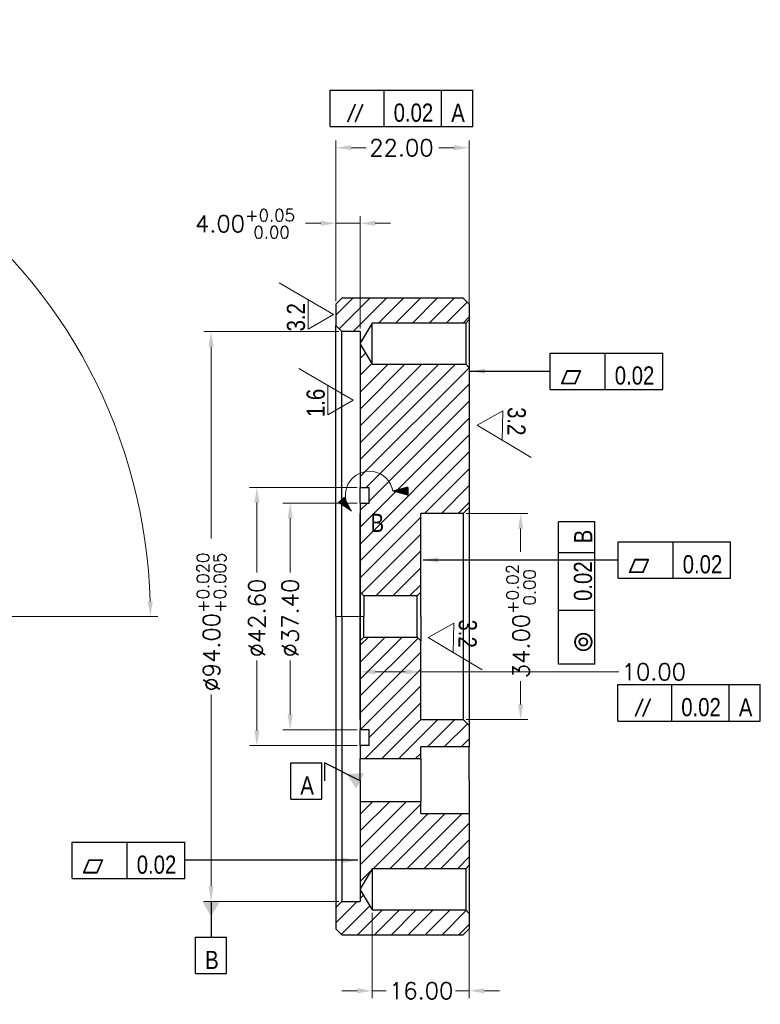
# Model space of a CAD drawing. Header units: millimetres. Extents: x 5437 to 18441, y -4466 to 3128.
# Tile 485 of 497: x 15334 to 15456, y -253 to -91. Entities that reach past the tile are written whole.
import ezdxf
from ezdxf.lldxf.tags import DXFTag

# ---------------------------------------------------------------- set-up
doc = ezdxf.new("R2010")
doc.units = ezdxf.units.MM
doc.layers.add('1', color=7, linetype='Continuous', true_color=0xffffff)
doc.styles.add('Arial', font='arial.ttf')
doc.styles.add('hershey-sans', font='simplex.shx')
doc.styles.add('NX ANSI Symbols', font='NXANSISymbols.ttf')
tags = doc.linetypes.add('DASHED', pattern=[25.72, 12.86, -12.86]).pattern_tags.tags
tags[6:7] = [DXFTag(74, 4), DXFTag(75, 0), DXFTag(340, '0'), DXFTag(46, 0.0), DXFTag(50, 0.0), DXFTag(44, 0.0), DXFTag(45, 0.0)]
tags[4:5] = [DXFTag(74, 4), DXFTag(75, 0), DXFTag(340, '0'), DXFTag(46, 0.0), DXFTag(50, 0.0), DXFTag(44, 0.0), DXFTag(45, 0.0)]
tags = doc.linetypes.add('PHANTOM', pattern=[50.5, 18, -6.5, 6.5, -6.5, 6.5, -6.5]).pattern_tags.tags
tags[14:15] = [DXFTag(74, 4), DXFTag(75, 0), DXFTag(340, '0'), DXFTag(46, 0.0), DXFTag(50, 0.0), DXFTag(44, 0.0), DXFTag(45, 0.0)]
tags[12:13] = [DXFTag(74, 4), DXFTag(75, 0), DXFTag(340, '0'), DXFTag(46, 0.0), DXFTag(50, 0.0), DXFTag(44, 0.0), DXFTag(45, 0.0)]
tags[10:11] = [DXFTag(74, 4), DXFTag(75, 0), DXFTag(340, '0'), DXFTag(46, 0.0), DXFTag(50, 0.0), DXFTag(44, 0.0), DXFTag(45, 0.0)]
tags[8:9] = [DXFTag(74, 4), DXFTag(75, 0), DXFTag(340, '0'), DXFTag(46, 0.0), DXFTag(50, 0.0), DXFTag(44, 0.0), DXFTag(45, 0.0)]
tags[6:7] = [DXFTag(74, 4), DXFTag(75, 0), DXFTag(340, '0'), DXFTag(46, 0.0), DXFTag(50, 0.0), DXFTag(44, 0.0), DXFTag(45, 0.0)]
tags[4:5] = [DXFTag(74, 4), DXFTag(75, 0), DXFTag(340, '0'), DXFTag(46, 0.0), DXFTag(50, 0.0), DXFTag(44, 0.0), DXFTag(45, 0.0)]
doc.dimstyles.get("Standard").update_dxf_attribs({"dimtxt": 0.18, "dimasz": 0.18, "dimexe": 0.18, "dimexo": 0.0625, "dimgap": 0.09, "dimtad": 0, "dimtih": 1, "dimtoh": 1, "dimdec": 4, "dimzin": 0, "dimdsep": 46, "dimtxsty": 'Standard', "dimcen": 0.09, "dimadec": 0, "dimazin": 0, "dimtfac": 1, "dimtdec": 4, "dimtofl": 0, "dimtmove": 0, "dimatfit": 3, "dimfxl": 1, "dimtolj": 1, "dimtzin": 0, "dimarcsym": 0})

# ---------------------------------------------------------------- blocks, each defined once
blk = doc.blocks.new('FCFEntity1', base_point=(204.25, 139.27))
at = {"layer": '1', "color": 6, "linetype": 'Continuous', "lineweight": 25}
for p, q in [((185.69, 136.27), (185.69, 142.27)), ((185.69, 142.27), (204.25, 142.27)), ((194.75, 136.27), (194.75, 142.27)), ((204.25, 136.27), (204.25, 142.27)), ((185.69, 136.27), (204.25, 136.27))]:
    blk.add_line(p, q, dxfattribs=at)
at = {"layer": '1', "color": 6, "linetype": 'Continuous', "lineweight": 25, "char_height": 3, "attachment_point": 7}
for s, insert, line_spacing_factor, style in [('\\fArial|b0|i0;\\W0.8000;0.02', (196.34, 137.02), 0.824923, 'Arial'), ('\\fNX ANSI Symbols|b0|i0;\\W1.0000;{\\fAMGDT;c}', (187.28, 136.96), 0.909594, 'NX ANSI Symbols')]:
    blk.add_mtext(s, dxfattribs=dict(at, insert=insert, line_spacing_factor=line_spacing_factor, style=style))
blk = doc.blocks.new('FCFEntity2', base_point=(227.3, 152.36))
at = {"layer": '1', "color": 6, "linetype": 'Continuous', "lineweight": 25}
for p, q in [((221.74, 149.36), (221.74, 155.36)), ((221.74, 155.36), (226.86, 155.36)), ((226.86, 149.36), (226.86, 155.36)), ((221.74, 149.36), (226.86, 149.36))]:
    blk.add_line(p, q, dxfattribs=at)
at = {"layer": '1', "color": 6, "linetype": 'Continuous', "lineweight": 25, "insert": (223.33, 150.11), "char_height": 3, "attachment_point": 7, "line_spacing_factor": 0.824923, "style": 'Arial'}
blk.add_mtext('\\fArial|b0|i0;\\W0.8000;A', dxfattribs=at)
blk = doc.blocks.new('FCFEntity3', base_point=(275.75, 188.83))
at = {"layer": '1', "color": 6, "linetype": 'Continuous', "lineweight": 25}
for p, q in [((275.75, 185.83), (275.75, 191.83)), ((275.75, 191.83), (294.31, 191.83)), ((284.81, 185.83), (284.81, 191.83)), ((294.31, 185.83), (294.31, 191.83)), ((275.75, 185.83), (294.31, 185.83))]:
    blk.add_line(p, q, dxfattribs=at)
at = {"layer": '1', "color": 6, "linetype": 'Continuous', "lineweight": 25, "char_height": 3, "attachment_point": 7}
for s, insert, line_spacing_factor, style in [('\\fNX ANSI Symbols|b0|i0;\\W1.0000;{\\fAMGDT;c}', (277.33, 186.51), 0.909594, 'NX ANSI Symbols'), ('\\fArial|b0|i0;\\W0.8000;0.02', (286.4, 186.57), 0.824923, 'Arial')]:
    blk.add_mtext(s, dxfattribs=dict(at, insert=insert, line_spacing_factor=line_spacing_factor, style=style))
blk = doc.blocks.new('FCFEntity4', base_point=(264.54, 219.95))
at = {"layer": '1', "color": 6, "linetype": 'Continuous', "lineweight": 25}
for p, q in [((264.54, 216.95), (264.54, 222.95)), ((264.54, 222.95), (283.11, 222.95)), ((273.61, 216.95), (273.61, 222.95)), ((283.11, 216.95), (283.11, 222.95)), ((264.54, 216.95), (283.11, 216.95))]:
    blk.add_line(p, q, dxfattribs=at)
at = {"layer": '1', "color": 6, "linetype": 'Continuous', "lineweight": 25, "char_height": 3, "attachment_point": 7}
for s, insert, line_spacing_factor, style in [('\\fNX ANSI Symbols|b0|i0;\\W1.0000;{\\fAMGDT;c}', (266.13, 217.64), 0.909594, 'NX ANSI Symbols'), ('\\fArial|b0|i0;\\W0.8000;0.02', (275.19, 217.7), 0.824923, 'Arial')]:
    blk.add_mtext(s, dxfattribs=dict(at, insert=insert, line_spacing_factor=line_spacing_factor, style=style))
blk = doc.blocks.new('FCFEntity5', base_point=(208.61, 126.59))
at = {"layer": '1', "color": 6, "linetype": 'Continuous', "lineweight": 25}
for p, q in [((206.05, 120.59), (206.05, 126.59)), ((206.05, 126.59), (211.17, 126.59)), ((211.17, 120.59), (211.17, 126.59)), ((206.05, 120.59), (211.17, 120.59))]:
    blk.add_line(p, q, dxfattribs=at)
at = {"layer": '1', "color": 6, "linetype": 'Continuous', "lineweight": 25, "insert": (207.63, 121.34), "char_height": 3, "attachment_point": 7, "line_spacing_factor": 0.824923, "style": 'Arial'}
blk.add_mtext('\\fArial|b0|i0;\\W0.8000;B', dxfattribs=at)
blk = doc.blocks.new('FCFEntity6')
at = {"layer": '1', "color": 6, "linetype": 'Continuous', "lineweight": 25}
for p, q in [((228.25, 260.31), (228.25, 266.31)), ((228.25, 266.31), (251.76, 266.31)), ((237.13, 260.31), (237.13, 266.31)), ((246.63, 260.31), (246.63, 266.31)), ((251.76, 260.31), (251.76, 266.31)), ((228.25, 260.31), (251.76, 260.31))]:
    blk.add_line(p, q, dxfattribs=at)
at = {"layer": '1', "color": 6, "linetype": 'Continuous', "lineweight": 25, "char_height": 3, "attachment_point": 7}
for s, insert, line_spacing_factor, style in [('\\fNX ANSI Symbols|b0|i0;\\W1.0000;{\\fAMGDT;f}', (230.85, 260.99), 0.909594, 'NX ANSI Symbols'), ('\\fArial|b0|i0;\\W0.8000;0.02', (238.72, 261.06), 0.824923, 'Arial'), ('\\fArial|b0|i0;\\W0.8000;A', (248.22, 261.06), 0.824923, 'Arial')]:
    blk.add_mtext(s, dxfattribs=dict(at, insert=insert, line_spacing_factor=line_spacing_factor, style=style))
blk = doc.blocks.new('FCFEntity7')
at = {"layer": '1', "color": 6, "linetype": 'Continuous', "lineweight": 25}
for p, q in [((275.69, 162.25), (275.69, 168.25)), ((275.69, 168.25), (299.2, 168.25)), ((284.58, 162.25), (284.58, 168.25)), ((294.08, 162.25), (294.08, 168.25)), ((299.2, 162.25), (299.2, 168.25)), ((275.69, 162.25), (299.2, 162.25))]:
    blk.add_line(p, q, dxfattribs=at)
at = {"layer": '1', "color": 6, "linetype": 'Continuous', "lineweight": 25, "char_height": 3, "attachment_point": 7}
for s, insert, line_spacing_factor, style in [('\\fNX ANSI Symbols|b0|i0;\\W1.0000;{\\fAMGDT;f}', (278.29, 162.93), 0.909594, 'NX ANSI Symbols'), ('\\fArial|b0|i0;\\W0.8000;0.02', (286.16, 163), 0.824923, 'Arial'), ('\\fArial|b0|i0;\\W0.8000;A', (295.66, 163), 0.824923, 'Arial')]:
    blk.add_mtext(s, dxfattribs=dict(at, insert=insert, line_spacing_factor=line_spacing_factor, style=style))
blk = doc.blocks.new('FCFEntity8')
at = {"layer": '1', "color": 6, "linetype": 'Continuous', "lineweight": 25}
for p, q in [((271.93, 195.12), (265.93, 195.12)), ((265.93, 171.61), (265.93, 195.12)), ((271.93, 171.61), (271.93, 195.12)), ((271.93, 190), (265.93, 190)), ((271.93, 180.5), (265.93, 180.5)), ((271.93, 171.61), (265.93, 171.61))]:
    blk.add_line(p, q, dxfattribs=at)
at = {"layer": '1', "color": 6, "linetype": 'Continuous', "lineweight": 25, "char_height": 3, "attachment_point": 7, "rotation": 90}
for s, insert, line_spacing_factor, style in [('\\fArial|b0|i0;\\W0.8000;B', (271.48, 191.56), 0.824923, 'Arial'), ('\\fArial|b0|i0;\\W0.8000;0.02', (271.48, 182.06), 0.824923, 'Arial'), ('\\fNX ANSI Symbols|b0|i0;\\W1.0000;{\\fAMGDT;r}', (271.54, 173.61), 0.909594, 'NX ANSI Symbols')]:
    blk.add_mtext(s, dxfattribs=dict(at, insert=insert, line_spacing_factor=line_spacing_factor, style=style))
blk = doc.blocks.new('*D98')
at = {"layer": '1', "color": 80, "linetype": 'Continuous', "lineweight": 13, "transparency": 16777216}
for p, q in [((15389.89, -168.05), (15372.16, -168.05)), ((15373.36, -170.55), (15373.36, -182.1)), ((15373.36, -208.15), (15373.36, -196.59)), ((15389.89, -210.65), (15372.16, -210.65))]:
    blk.add_line(p, q, dxfattribs=at)
at = {"layer": '1', "color": 80, "linetype": 'Continuous', "lineweight": 20, "transparency": 16777216}
for points in [[(15372.94, -170.55), (15373.78, -170.55), (15373.36, -168.05)], [(15372.94, -208.15), (15373.78, -208.15), (15373.36, -210.65)]]:
    blk.add_solid(points, dxfattribs=at)
at = {"layer": 'Defpoints', "color": 0, "linetype": 'Continuous', "lineweight": 20, "transparency": 16777216}
for p in [(15390.39, -168.05), (15373.36, -210.65), (15390.39, -210.65)]:
    blk.add_point(p, dxfattribs=at)
at = {"layer": '1', "color": 4, "linetype": 'Continuous', "lineweight": 13, "transparency": 16777216, "insert": (15371.98, -196.09), "char_height": 2.75, "attachment_point": 1, "rotation": 90, "style": 'hershey-sans'}
blk.add_mtext('\\A1;{\\W1.0000;%%c}42.60', dxfattribs=at)
blk = doc.blocks.new('*D99')
at = {"layer": '1', "color": 80, "linetype": 'Continuous', "lineweight": 13, "transparency": 16777216}
for p, q in [((15407.89, -172.35), (15418.06, -172.35)), ((15416.86, -174.85), (15416.86, -178.67)), ((15416.86, -203.85), (15416.86, -200.02)), ((15407.89, -206.35), (15418.06, -206.35))]:
    blk.add_line(p, q, dxfattribs=at)
at = {"layer": '1', "color": 80, "linetype": 'Continuous', "lineweight": 20, "transparency": 16777216}
for points in [[(15416.45, -174.85), (15417.28, -174.85), (15416.86, -172.35)], [(15416.45, -203.85), (15417.28, -203.85), (15416.86, -206.35)]]:
    blk.add_solid(points, dxfattribs=at)
at = {"layer": 'Defpoints', "color": 0, "linetype": 'Continuous', "lineweight": 20, "transparency": 16777216}
for p in [(15407.39, -172.35), (15407.39, -206.35), (15416.86, -206.35)]:
    blk.add_point(p, dxfattribs=at)
at = {"layer": '1', "color": 4, "linetype": 'Continuous', "lineweight": 13, "transparency": 16777216, "insert": (15414.53, -199.52), "char_height": 2.75, "attachment_point": 1, "rotation": 90, "style": 'hershey-sans'}
blk.add_mtext('\\A1;34.00{\\H2;\\S+0.02^  0.00;}', dxfattribs=at)
blk = doc.blocks.new('*D100')
at = {"layer": '1', "color": 80, "linetype": 'Continuous', "lineweight": 13, "transparency": 16777216}
for p, q in [((15386.89, -142.35), (15364.6, -142.35)), ((15365.8, -144.85), (15365.8, -176.47)), ((15365.8, -233.85), (15365.8, -202.22)), ((15386.89, -236.35), (15364.6, -236.35))]:
    blk.add_line(p, q, dxfattribs=at)
at = {"layer": '1', "color": 80, "linetype": 'Continuous', "lineweight": 20, "transparency": 16777216}
for points in [[(15365.38, -144.85), (15366.22, -144.85), (15365.8, -142.35)], [(15365.38, -233.85), (15366.22, -233.85), (15365.8, -236.35)]]:
    blk.add_solid(points, dxfattribs=at)
at = {"layer": 'Defpoints', "color": 0, "linetype": 'Continuous', "lineweight": 20, "transparency": 16777216}
for p in [(15387.39, -142.35), (15365.8, -236.35), (15387.39, -236.35)]:
    blk.add_point(p, dxfattribs=at)
at = {"layer": '1', "color": 4, "linetype": 'Continuous', "lineweight": 13, "transparency": 16777216, "insert": (15363.47, -201.72), "char_height": 2.75, "attachment_point": 1, "rotation": 90, "style": 'hershey-sans'}
blk.add_mtext('\\A1;{\\W1.0000;%%c}94.00{\\H2;\\S+0.020^ +0.005;}', dxfattribs=at)
blk = doc.blocks.new('*D101')
at = {"layer": '1', "color": 80, "linetype": 'Continuous', "lineweight": 13, "transparency": 16777216}
for p, q in [((15389.89, -170.65), (15377.65, -170.65)), ((15378.85, -173.15), (15378.85, -182.1)), ((15378.85, -205.55), (15378.85, -196.59)), ((15389.89, -208.05), (15377.65, -208.05))]:
    blk.add_line(p, q, dxfattribs=at)
at = {"layer": '1', "color": 80, "linetype": 'Continuous', "lineweight": 20, "transparency": 16777216}
for points in [[(15378.43, -173.15), (15379.26, -173.15), (15378.85, -170.65)], [(15378.43, -205.55), (15379.26, -205.55), (15378.85, -208.05)]]:
    blk.add_solid(points, dxfattribs=at)
at = {"layer": 'Defpoints', "color": 0, "linetype": 'Continuous', "lineweight": 20, "transparency": 16777216}
for p in [(15390.39, -170.65), (15378.85, -208.05), (15390.39, -208.05)]:
    blk.add_point(p, dxfattribs=at)
at = {"layer": '1', "color": 4, "linetype": 'Continuous', "lineweight": 13, "transparency": 16777216, "insert": (15377.47, -196.09), "char_height": 2.75, "attachment_point": 1, "rotation": 90, "style": 'hershey-sans'}
blk.add_mtext('\\A1;{\\W1.0000;%%c}37.40', dxfattribs=at)
blk = doc.blocks.new('*D102')
at = {"layer": '1', "color": 80, "linetype": 'Continuous', "lineweight": 13, "transparency": 16777216}
for p, q in [((15386.39, -137.35), (15386.39, -123.29)), ((15390.39, -141.85), (15390.39, -123.29)), ((15383.89, -124.49), (15381.39, -124.49)), ((15390.39, -124.49), (15386.39, -124.49)), ((15392.89, -124.49), (15395.39, -124.49))]:
    blk.add_line(p, q, dxfattribs=at)
at = {"layer": '1', "color": 80, "linetype": 'Continuous', "lineweight": 20, "transparency": 16777216}
for points in [[(15383.89, -124.07), (15383.89, -124.91), (15386.39, -124.49)], [(15392.89, -124.07), (15392.89, -124.91), (15390.39, -124.49)]]:
    blk.add_solid(points, dxfattribs=at)
at = {"layer": 'Defpoints', "color": 0, "linetype": 'Continuous', "lineweight": 20, "transparency": 16777216}
for p in [(15390.39, -124.49), (15386.39, -137.85), (15390.39, -142.35)]:
    blk.add_point(p, dxfattribs=at)
at = {"layer": '1', "color": 4, "linetype": 'Continuous', "lineweight": 13, "transparency": 16777216, "insert": (15363.16, -122.16), "char_height": 2.75, "attachment_point": 1, "style": 'hershey-sans'}
blk.add_mtext('\\A1;4.00{\\H2;\\S+0.05^  0.00;}', dxfattribs=at)
blk = doc.blocks.new('*D103')
at = {"layer": '1', "color": 80, "linetype": 'Continuous', "lineweight": 13, "transparency": 16777216}
for p, q in [((15392.39, -238.25), (15392.39, -252.28)), ((15408.39, -238.85), (15408.39, -252.28)), ((15389.89, -251.08), (15387.39, -251.08)), ((15392.39, -251.08), (15394.66, -251.08)), ((15408.39, -251.08), (15406.13, -251.08)), ((15410.89, -251.08), (15413.39, -251.08))]:
    blk.add_line(p, q, dxfattribs=at)
at = {"layer": '1', "color": 80, "linetype": 'Continuous', "lineweight": 20, "transparency": 16777216}
for points in [[(15389.89, -250.66), (15389.89, -251.5), (15392.39, -251.08)], [(15410.89, -250.66), (15410.89, -251.5), (15408.39, -251.08)]]:
    blk.add_solid(points, dxfattribs=at)
at = {"layer": 'Defpoints', "color": 0, "linetype": 'Continuous', "lineweight": 20, "transparency": 16777216}
for p in [(15392.39, -237.75), (15408.39, -238.35), (15408.39, -251.08)]:
    blk.add_point(p, dxfattribs=at)
at = {"layer": '1', "color": 4, "linetype": 'Continuous', "lineweight": 13, "transparency": 16777216, "insert": (15395.16, -249.7), "char_height": 2.75, "attachment_point": 1, "style": 'hershey-sans'}
blk.add_mtext('\\A1;16.00', dxfattribs=at)
blk = doc.blocks.new('*D104')
at = {"layer": '1', "color": 80, "linetype": 'Continuous', "lineweight": 13, "transparency": 16777216}
for p, q in [((15390.39, -189.85), (15390.39, -199.67)), ((15400.39, -205.85), (15400.39, -197.27)), ((15392.89, -198.47), (15397.89, -198.47)), ((15400.39, -198.47), (15433.03, -198.47))]:
    blk.add_line(p, q, dxfattribs=at)
at = {"layer": '1', "color": 80, "linetype": 'Continuous', "lineweight": 20, "transparency": 16777216}
for points in [[(15392.89, -198.06), (15392.89, -198.89), (15390.39, -198.47)], [(15397.89, -198.06), (15397.89, -198.89), (15400.39, -198.47)]]:
    blk.add_solid(points, dxfattribs=at)
at = {"layer": 'Defpoints', "color": 0, "linetype": 'Continuous', "lineweight": 20, "transparency": 16777216}
for p in [(15390.39, -189.35), (15390.39, -198.47), (15400.39, -206.35)]:
    blk.add_point(p, dxfattribs=at)
at = {"layer": '1', "color": 4, "linetype": 'Continuous', "lineweight": 13, "transparency": 16777216, "insert": (15433.53, -197.1), "char_height": 2.75, "attachment_point": 1, "style": 'hershey-sans'}
blk.add_mtext('\\A1;10.00', dxfattribs=at)
blk = doc.blocks.new('*D106')
at = {"layer": '1', "color": 80, "linetype": 'Continuous', "lineweight": 13, "transparency": 16777216}
for p, q in [((15386.39, -137.35), (15386.39, -110.83)), ((15388.89, -112.03), (15391.39, -112.03)), ((15405.89, -112.03), (15403.39, -112.03)), ((15408.39, -138.25), (15408.39, -110.83))]:
    blk.add_line(p, q, dxfattribs=at)
at = {"layer": '1', "color": 80, "linetype": 'Continuous', "lineweight": 20, "transparency": 16777216}
for points in [[(15388.89, -111.61), (15388.89, -112.44), (15386.39, -112.03)], [(15405.89, -111.61), (15405.89, -112.44), (15408.39, -112.03)]]:
    blk.add_solid(points, dxfattribs=at)
at = {"layer": 'Defpoints', "color": 0, "linetype": 'Continuous', "lineweight": 20, "transparency": 16777216}
for p in [(15386.39, -112.03), (15386.39, -137.85), (15408.39, -138.75)]:
    blk.add_point(p, dxfattribs=at)
at = {"layer": '1', "color": 4, "linetype": 'Continuous', "lineweight": 13, "transparency": 16777216, "insert": (15391.89, -110.65), "char_height": 2.75, "attachment_point": 1, "style": 'hershey-sans'}
blk.add_mtext('\\A1;22.00', dxfattribs=at)
blk = doc.blocks.new('*D109')
at = {"layer": '1', "color": 80, "linetype": 'Continuous', "lineweight": 13, "transparency": 16777216}
for p, q in [((15244.45, -175.6), (15191.43, -144.98)), ((15277.69, -189.35), (15357, -189.35))]:
    blk.add_line(p, q, dxfattribs=at)
for start, end in [(63.8828, 148.3635), (1.6365, 53.7862)]:
    blk.add_arc((15268.27, -189.35), 87.53, start, end, dxfattribs=at)
at = {"layer": '1', "color": 80, "linetype": 'Continuous', "lineweight": 20, "transparency": 16777216}
for points in [[(15194.1, -143.65), (15193.39, -143.22), (15192.47, -145.58)], [(15356.18, -186.84), (15355.35, -186.85), (15355.8, -189.35)]]:
    blk.add_solid(points, dxfattribs=at)
at = {"layer": 'Defpoints', "color": 0, "linetype": 'Continuous', "lineweight": 20, "transparency": 16777216}
for p in [(15253.07, -103.14), (15244.89, -175.85), (15259.35, -189.35), (15268.27, -189.35), (15277.19, -189.35)]:
    blk.add_point(p, dxfattribs=at)
at = {"layer": '1', "color": 4, "linetype": 'Continuous', "lineweight": 13, "transparency": 16777216, "insert": (15308.12, -109.54), "char_height": 2.75, "attachment_point": 1, "rotation": 328.8345, "style": 'hershey-sans'}
blk.add_mtext('\\A1;150.00°', dxfattribs=at)
blk = doc.blocks.new('GROUPED_GEOM4')
at = {"layer": '1', "color": 7, "lineweight": 13}
for p, q in [((232.06, 215.2), (223.07, 220.39)), ((227.86, 212.77), (227.86, 217.63)), ((232.06, 215.2), (227.86, 212.77))]:
    blk.add_line(p, q, dxfattribs=at)
at = {"layer": '1', "color": 6, "linetype": 'Continuous', "lineweight": 13, "char_height": 3, "attachment_point": 7, "rotation": 90, "line_spacing_factor": 0.824923, "style": 'Arial'}
for s, insert in [('\\fArial|b0|i0;\\W0.8000;', (232.4, 218.51)), ('\\fArial|b0|i0;\\W0.8000;', (223.65, 216.84)), ('\\fArial|b0|i0;\\W0.8000;1.6', (227.4, 212.39)), ('\\fArial|b0|i0;\\W0.8000;', (232.36, 212.33))]:
    blk.add_mtext(s, dxfattribs=dict(at, insert=insert))
blk = doc.blocks.new('GROUPED_GEOM5')
at = {"layer": '1', "color": 7, "lineweight": 13}
for p, q in [((252.48, 211.06), (256.72, 213.41)), ((256.72, 213.41), (256.64, 208.56)), ((252.48, 211.06), (261.38, 205.71))]:
    blk.add_line(p, q, dxfattribs=at)
at = {"layer": '1', "color": 6, "linetype": 'Continuous', "lineweight": 13, "char_height": 3, "attachment_point": 7, "rotation": 269, "line_spacing_factor": 0.824923, "style": 'Arial'}
for s, insert in [('\\fArial|b0|i0;\\W0.8000;', (252.55, 214.19)), ('\\fArial|b0|i0;\\W0.8000;3.2', (257.5, 214.05)), ('\\fArial|b0|i0;\\W0.8000;', (261.18, 209.53)), ('\\fArial|b0|i0;\\W0.8000;', (252.4, 208.02))]:
    blk.add_mtext(s, dxfattribs=dict(at, insert=insert))
blk = doc.blocks.new('GROUPED_GEOM6')
at = {"layer": '1', "color": 7, "lineweight": 13}
for p, q in [((228.8, 229.33), (219.81, 234.52)), ((224.6, 226.9), (224.6, 231.76)), ((228.8, 229.33), (224.6, 226.9))]:
    blk.add_line(p, q, dxfattribs=at)
at = {"layer": '1', "color": 6, "linetype": 'Continuous', "lineweight": 13, "char_height": 3, "attachment_point": 7, "rotation": 90, "line_spacing_factor": 0.824923, "style": 'Arial'}
for s, insert in [('\\fArial|b0|i0;\\W0.8000;', (229.14, 232.64)), ('\\fArial|b0|i0;\\W0.8000;', (220.39, 230.97)), ('\\fArial|b0|i0;\\W0.8000;3.2', (224.14, 226.52)), ('\\fArial|b0|i0;\\W0.8000;', (229.1, 226.46))]:
    blk.add_mtext(s, dxfattribs=dict(at, insert=insert))
blk = doc.blocks.new('GROUPED_GEOM7')
at = {"layer": '1', "color": 7, "lineweight": 13}
for p, q in [((244.4, 176.03), (248.65, 178.39)), ((248.65, 178.39), (248.56, 173.53)), ((244.4, 176.03), (253.31, 170.68))]:
    blk.add_line(p, q, dxfattribs=at)
at = {"layer": '1', "color": 6, "linetype": 'Continuous', "lineweight": 13, "char_height": 3, "attachment_point": 7, "rotation": 269, "line_spacing_factor": 0.824923, "style": 'Arial'}
for s, insert in [('\\fArial|b0|i0;\\W0.8000;', (244.48, 179.17)), ('\\fArial|b0|i0;\\W0.8000;3.2', (249.43, 179.02)), ('\\fArial|b0|i0;\\W0.8000;', (253.1, 174.51)), ('\\fArial|b0|i0;\\W0.8000;', (244.32, 172.99))]:
    blk.add_mtext(s, dxfattribs=dict(at, insert=insert))

msp = doc.modelspace()

# ---------------------------------------------------------------- hatches: boundary and pattern name
at = {"layer": '1', "linetype": 'Continuous', "lineweight": 35}
h = msp.add_hatch(dxfattribs=at)
h.set_pattern_fill('ANSI31', color=2, scale=0.62, style=0)
h.set_pattern_definition([(45, (15157.1942, -368.8394), (-1.39194, 1.39194), [])])
h.paths.add_polyline_path([(15408.39435, -207.34624), (15408.39435, -210.84625), (15400.39435, -210.84625), (15400.39435, -212.84625), (15390.39435, -212.84625), (15390.39435, -210.64624), (15391.89435, -210.64624), (15391.89435, -208.04624), (15390.39435, -208.04624), (15390.39435, -193.34624), (15390.99435, -192.74624), (15399.79435, -192.74624), (15400.39435, -193.34624), (15400.39435, -206.34624), (15407.39435, -206.34624)], flags=0)
h.paths.add_polyline_path([(15400.39435, -172.34624), (15400.39435, -185.34624), (15399.79435, -185.94624), (15390.99435, -185.94624), (15390.39435, -185.34624), (15390.39435, -170.64624), (15391.89435, -170.64624), (15391.89435, -168.04624), (15390.39435, -168.04624), (15390.39435, -144.41768), (15392.39435, -147.74624), (15407.79435, -147.74624), (15408.39435, -148.34624), (15408.39435, -171.34624), (15407.39435, -172.34624)], flags=0)
h.paths.add_polyline_path([(15407.79435, -237.74624), (15408.39435, -238.34624), (15408.39435, -240.84624), (15407.39435, -241.84624), (15387.39435, -241.84624), (15386.39435, -240.84624), (15386.39435, -237.34624), (15387.39435, -236.34624), (15390.39435, -236.34624), (15390.39435, -234.41768), (15392.39435, -237.74624)], flags=0)
h.paths.add_polyline_path([(15390.39435, -144.2748), (15390.39435, -142.34624), (15387.39435, -142.34624), (15386.39435, -141.34624), (15386.39435, -137.84624), (15387.39435, -136.84624), (15407.39435, -136.84624), (15408.39435, -137.84624), (15408.39435, -140.34624), (15407.79435, -140.94624), (15392.39435, -140.94624)], flags=0)
h.paths.add_polyline_path([(15390.39435, -234.2748), (15390.39435, -219.84625), (15400.39435, -219.84625), (15400.39435, -221.84625), (15408.39435, -221.84625), (15408.39435, -230.34624), (15407.79435, -230.94624), (15392.39435, -230.94624)], flags=0)
at = {"layer": '1', "linetype": 'Continuous', "lineweight": 13}
h = msp.add_hatch(dxfattribs=at)
h.set_pattern_fill('ANSI31', color=80, scale=0.0062, style=0)
h.set_pattern_definition([(45, (15157.194246, -368.839368), (-0.013919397, 0.013919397), [])])
h.paths.add_polyline_path([(15395.78276, -168.65774), (15398.28364, -167.99115), (15398.28189, -169.3309)], flags=0)
h = msp.add_hatch(dxfattribs=at)
h.set_pattern_fill('ANSI31', color=80, scale=0.0062, style=0)
h.set_pattern_definition([(45, (15157.194246, -368.839368), (-0.013919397, 0.013919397), [])])
h.paths.add_polyline_path([(15388.94379, -171.97073), (15386.78174, -170.54797), (15387.78277, -169.65756)], flags=0)

# ---------------------------------------------------------------- linework, layer by layer
at = {"layer": '1', "color": 7, "linetype": 'Continuous', "lineweight": 25}
for p, q in [((15387.39435, -136.84624), (15386.39435, -137.84624)), ((15386.39435, -137.84624), (15386.39435, -141.34624)), ((15407.39435, -136.84624), (15387.39435, -136.84624)), ((15408.39435, -137.84624), (15407.39435, -136.84624)), ((15408.39435, -137.84624), (15408.39435, -140.34624)), ((15392.39435, -140.94624), (15390.39435, -144.2748)), ((15407.79435, -140.94624), (15392.39435, -140.94624)), ((15392.39435, -144.34624), (15392.39435, -140.94624)), ((15408.39435, -140.34624), (15407.79435, -140.94624)), ((15407.79435, -140.94624), (15407.79435, -144.34624)), ((15408.39435, -140.34624), (15408.39435, -148.34624)), ((15387.39435, -142.34624), (15386.39435, -141.34624)), ((15386.39435, -189.34624), (15386.39435, -141.34624)), ((15390.39435, -142.34624), (15387.39435, -142.34624)), ((15387.39435, -189.34624), (15387.39435, -142.34624)), ((15390.39435, -142.34624), (15390.39435, -144.2748)), ((15390.39435, -144.2748), (15390.39435, -144.41768)), ((15390.39435, -144.41768), (15392.39435, -147.74624)), ((15390.39435, -144.41768), (15390.39435, -168.04624)), ((15392.39435, -147.74624), (15392.39435, -144.34624)), ((15407.79435, -144.34624), (15407.79435, -147.74624)), ((15392.39435, -147.74624), (15407.79435, -147.74624)), ((15407.79435, -147.74624), (15408.39435, -148.34624)), ((15408.39435, -148.34624), (15408.39435, -171.34624)), ((15390.39435, -168.04624), (15391.89435, -168.04624)), ((15390.39435, -170.64576), (15390.39435, -168.04624)), ((15391.89435, -170.64624), (15391.89435, -168.04624)), ((15390.39435, -170.64624), (15391.89435, -170.64624)), ((15390.39435, -170.64624), (15390.39435, -185.34624)), ((15408.39435, -171.34624), (15407.39435, -172.34624)), ((15408.39435, -171.34624), (15408.39435, -207.34624)), ((15407.39435, -172.34624), (15400.39435, -172.34624)), ((15400.39435, -185.34624), (15400.39435, -172.34624)), ((15407.39435, -172.34624), (15407.39435, -189.34624)), ((15390.99436, -185.94624), (15390.39435, -185.34624)), ((15390.99435, -185.94624), (15390.99435, -189.34624)), ((15399.79435, -185.94624), (15390.99436, -185.94624)), ((15400.39435, -185.34624), (15399.79435, -185.94624)), ((15399.79435, -189.34624), (15399.79435, -185.94624)), ((15400.39435, -189.34624), (15400.39435, -185.34624)), ((15386.39435, -189.34624), (15386.39435, -237.34624)), ((15387.39435, -189.34624), (15387.39435, -236.34624)), ((15390.99435, -192.74624), (15390.99435, -189.34624)), ((15399.79435, -192.74624), (15399.79435, -189.34624)), ((15407.39435, -189.34624), (15407.39435, -206.34624)), ((15390.39435, -193.34624), (15390.99436, -192.74624)), ((15390.99436, -192.74624), (15399.79435, -192.74624)), ((15399.79435, -192.74624), (15400.39435, -193.34624)), ((15390.39435, -193.34624), (15390.39435, -208.04624)), ((15400.39435, -206.34624), (15400.39435, -193.34624)), ((15400.39435, -206.34624), (15407.39435, -206.34624)), ((15407.39435, -206.34624), (15408.39435, -207.34624)), ((15408.39435, -207.34624), (15408.39435, -210.84625)), ((15391.89435, -208.04624), (15390.39435, -208.04624)), ((15390.39435, -210.64624), (15390.39435, -208.04672)), ((15391.89435, -210.64624), (15391.89435, -208.04624)), ((15390.39435, -210.64624), (15390.39435, -212.84625)), ((15391.89435, -210.64624), (15390.39435, -210.64624)), ((15408.39435, -210.84625), (15400.39435, -210.84625)), ((15400.39435, -212.84625), (15400.39435, -210.84625)), ((15400.39435, -212.84625), (15390.39435, -212.84625)), ((15390.39435, -216.34625), (15390.39435, -219.84625)), ((15400.39435, -216.34625), (15400.39435, -219.84625)), ((15408.39435, -216.34625), (15408.39435, -221.84625)), ((15390.39435, -219.84625), (15400.39435, -219.84625)), ((15390.39435, -219.84625), (15390.39435, -234.2748)), ((15400.39435, -221.84625), (15400.39435, -219.84625)), ((15400.39435, -221.84625), (15408.39435, -221.84625)), ((15408.39435, -221.84625), (15408.39435, -230.34624)), ((15408.39435, -230.34624), (15407.79435, -230.94624)), ((15408.39435, -230.34624), (15408.39435, -238.34624)), ((15392.39435, -230.94624), (15390.39435, -234.2748)), ((15407.79435, -230.94624), (15392.39435, -230.94624)), ((15392.39435, -230.94624), (15392.39435, -234.34624)), ((15407.79435, -230.94624), (15407.79435, -234.34624)), ((15390.39435, -234.2748), (15390.39435, -234.41768)), ((15390.39435, -234.41768), (15392.39435, -237.74624)), ((15390.39435, -234.41768), (15390.39435, -236.34624)), ((15392.39435, -234.34624), (15392.39435, -237.74624)), ((15407.79435, -234.34624), (15407.79435, -237.74624)), ((15386.39435, -237.34624), (15387.39435, -236.34624)), ((15387.39435, -236.34624), (15390.39435, -236.34624)), ((15386.39435, -237.34624), (15386.39435, -240.84624)), ((15392.39435, -237.74624), (15407.79435, -237.74624)), ((15407.79435, -237.74624), (15408.39435, -238.34624)), ((15408.39435, -238.34624), (15408.39435, -240.84624)), ((15386.39435, -240.84624), (15387.39435, -241.84624)), ((15387.39435, -241.84624), (15407.39435, -241.84624)), ((15407.39435, -241.84624), (15408.39435, -240.84624))]:
    msp.add_line(p, q, dxfattribs=at)
at = {"layer": '1', "color": 1, "linetype": 'DASHED', "lineweight": 13}
for p, q in [((15408.39435, -234.34624), (15408.39435, -144.34624)), ((15408.39435, -226.84624), (15408.39435, -151.84624)), ((15408.39435, -216.34624), (15408.39435, -162.34624)), ((15408.39435, -189.34624), (15408.39435, -165.90578)), ((15408.39435, -175.84624), (15408.39435, -189.34624))]:
    msp.add_line(p, q, dxfattribs=at)
at = {"layer": '1', "color": 80, "lineweight": 13}
for p, q in [((15421.73691, -148.88533), (15421.73691, -148.88533)), ((15432.9416, -180.01382), (15432.9416, -180.01382)), ((15384.49435, -216.47463), (15384.49435, -216.47463)), ((15361.44774, -229.56611), (15361.44774, -229.56611)), ((15365.80017, -242.24624), (15365.80017, -242.24624))]:
    msp.add_line(p, q, dxfattribs=at)
at = {"layer": '1', "color": 254, "linetype": 'Continuous', "lineweight": 35}
for q in [(15390.39435, -172.34624), (15390.39435, -206.34624)]:
    msp.add_line((15390.39435, -189.34624), q, dxfattribs=at)
at = {"layer": '1', "color": 155, "linetype": 'Continuous', "lineweight": 13}
for p, q in [((15387.39435, -189.34624), (15386.39436, -189.34624)), ((15390.39435, -189.34624), (15387.39435, -189.34624)), ((15390.99436, -189.34624), (15390.39436, -189.34624))]:
    msp.add_line(p, q, dxfattribs=at)
at = {"layer": '1', "color": 6, "linetype": 'PHANTOM', "lineweight": 13}
msp.add_arc((15391.89435, -169.34624), 3.9489, 10.0462495, 221.6475046, dxfattribs=at)
at = {"layer": '1', "color": 7, "linetype": 'Continuous', "lineweight": 25}
for points, knots in [([(15390.39435, -189.34624), (15390.39435, -188.95433), (15390.39435, -188.56241), (15390.39435, -188.17832), (15390.39435, -187.44151), (15390.39435, -186.79505), (15390.39435, -186.50131), (15390.39435, -185.98485), (15390.39435, -185.62782), (15390.39435, -185.49353), (15390.39435, -185.38828), (15390.39435, -185.35243), (15390.39435, -185.34834), (15390.39435, -185.34628), (15390.39435, -185.34624)], [0, 0, 0, 0, 0, 0, 0.311967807, 0.311967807, 0.311967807, 0.623935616, 0.623935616, 0.623935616, 0.935903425, 0.935903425, 0.935903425, 1, 1, 1, 1, 1, 1]), ([(15390.39435, -193.34624), (15390.39435, -193.3461), (15390.39435, -193.3158), (15390.39435, -193.25533), (15390.39435, -193.05212), (15390.39435, -192.70616), (15390.39435, -192.47171), (15390.39435, -191.9295), (15390.39435, -191.26477), (15390.39435, -190.90778), (15390.39435, -190.37913), (15390.39435, -189.83125), (15390.39435, -189.66949), (15390.39435, -189.50787), (15390.39435, -189.34624)], [0, 0, 0, 0, 0, 0, 0.247328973, 0.247328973, 0.247328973, 0.559329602, 0.559329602, 0.559329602, 0.871330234, 0.871330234, 0.871330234, 1, 1, 1, 1, 1, 1]), ([(15400.39435, -189.34624), (15400.39435, -189.73816), (15400.39435, -190.13007), (15400.39435, -190.51416), (15400.39435, -191.25097), (15400.39435, -191.89743), (15400.39435, -192.19117), (15400.39435, -192.70763), (15400.39435, -193.06466), (15400.39435, -193.19895), (15400.39435, -193.3042), (15400.39435, -193.34005), (15400.39435, -193.34414), (15400.39435, -193.3462), (15400.39435, -193.34624)], [0, 0, 0, 0, 0, 0, 0.311967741, 0.311967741, 0.311967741, 0.623935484, 0.623935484, 0.623935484, 0.935903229, 0.935903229, 0.935903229, 1, 1, 1, 1, 1, 1]), ([(15408.39435, -216.34625), (15408.39435, -215.7718), (15408.39435, -215.19735), (15408.39435, -214.63592), (15408.39435, -213.56534), (15408.39435, -212.64441), (15408.39435, -212.23265), (15408.39435, -211.52579), (15408.39435, -211.07832), (15408.39435, -210.926), (15408.39435, -210.84804), (15408.39435, -210.84626), (15408.39435, -210.84625), (15408.39435, -210.84624), (15408.39435, -210.84625)], [0, 0, 0, 0, 0, 0, 0.332460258, 0.332460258, 0.332460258, 0.664920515, 0.664920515, 0.664920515, 0.997380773, 0.997380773, 0.997380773, 1, 1, 1, 1, 1, 1]), ([(15390.39435, -216.34625), (15390.39435, -215.97964), (15390.39435, -215.61304), (15390.39435, -215.2548), (15390.39435, -214.57186), (15390.39435, -213.98495), (15390.39435, -213.72274), (15390.39435, -213.2733), (15390.39435, -212.99005), (15390.39435, -212.89417), (15390.39435, -212.84624), (15390.39435, -212.84625)], [0, 0, 0, 0, 0, 0, 0.333408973, 0.333408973, 0.333408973, 0.666817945, 0.666817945, 0.666817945, 1, 1, 1, 1, 1, 1]), ([(15400.39435, -212.84624), (15400.39435, -212.84624), (15400.39435, -212.84625), (15400.39435, -212.84625), (15400.39435, -212.84635), (15400.39435, -212.89452), (15400.39435, -212.99067), (15400.39435, -213.27447), (15400.39435, -213.7245), (15400.39435, -213.9869), (15400.39435, -214.57374), (15400.39435, -215.25633), (15400.39435, -215.61409), (15400.39435, -215.98017), (15400.39435, -216.34625)], [0, 0, 0, 0, 0, 0, 0.000225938, 0.000225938, 0.000225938, 0.333642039, 0.333642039, 0.333642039, 0.66705814, 0.66705814, 0.66705814, 1, 1, 1, 1, 1, 1])]:
    msp.add_open_spline(points, degree=5, knots=knots, dxfattribs=at)

# ---------------------------------------------------------------- block references
at = {"layer": '1', "color": 6, "linetype": 'Continuous', "lineweight": 18}
for name, p in [('FCFEntity6', (15157.19425, -368.83937)), ('FCFEntity4', (15421.73691, -148.88533)), ('FCFEntity8', (15157.19425, -368.83937)), ('FCFEntity3', (15432.9416, -180.01382)), ('FCFEntity7', (15157.19425, -368.83937)), ('FCFEntity2', (15384.49435, -216.47463)), ('FCFEntity1', (15361.44774, -229.56611)), ('FCFEntity5', (15365.80017, -242.24624))]:
    msp.add_blockref(name, p, dxfattribs=at)
at = {"layer": '1', "color": 6, "linetype": 'Continuous', "lineweight": 13}
for name in ['GROUPED_GEOM6', 'GROUPED_GEOM4', 'GROUPED_GEOM5', 'GROUPED_GEOM7']:
    msp.add_blockref(name, (15157.19425, -368.83937), dxfattribs=at)

# ---------------------------------------------------------------- texts
at = {"layer": '1', "color": 6, "linetype": 'Continuous', "lineweight": 13, "insert": (15392.10279, -175.41086), "char_height": 3, "attachment_point": 7, "line_spacing_factor": 0.824923, "style": 'Arial'}
msp.add_mtext('\\fArial|b0|i0;\\W0.8000;\\H1.00x;B\\H1.00x;', dxfattribs=at)

# ---------------------------------------------------------------- dimensions: what is measured, and where the dimension line sits
at = {"layer": '1', "color": 4, "linetype": 'Continuous', "lineweight": 13}
dim = msp.add_angular_dim_2l(base=(15253.07037, -103.145), line1=((15244.8873, -175.84624), (15268.26999, -189.34624)), line2=((15259.34999, -189.34624), (15277.18999, -189.34624)), dimstyle='Standard', override={"dimtxt": 2.75, "dimasz": 2.5, "dimexe": 1.2, "dimexo": 0.5, "dimgap": 0.5, "dimtih": 0, "dimdec": 2, "dimlfac": 1, "dimdsep": 46, "dimlunit": 2, "dimtxsty": 'hershey-sans', "dimsah": 1, "dimse1": 0, "dimse2": 0, "dimsd1": 0, "dimsd2": 0, "dimclrd": 80, "dimclre": 80, "dimclrt": 4, "dimaunit": 0, "dimadec": 2, "dimtol": 0, "dimtfac": 0.727273, "dimtdec": 1, "dimtofl": 1, "dimtmove": 0, "dimlwd": 13, "dimlwe": 13}, dxfattribs=at)
dim.commit()
dim.dimension.update_dxf_attribs({"geometry": '*D109', "text_midpoint": (15313.56833, -114.44802), "dimtype": 162})
for base, p1, p2, override, picture, middle in [((15386.39435, -112.02542), (15408.39435, -138.7502), (15386.39435, -137.84624), {"dimtxt": 2.75, "dimasz": 2.5, "dimexe": 1.2, "dimexo": 0.5, "dimgap": 0.5, "dimtih": 0, "dimtoh": 0, "dimdec": 2, "dimlfac": 1, "dimdsep": 46, "dimlunit": 2, "dimtxsty": 'hershey-sans', "dimsah": 1, "dimse1": 0, "dimse2": 0, "dimsd1": 0, "dimsd2": 0, "dimclrd": 80, "dimclre": 80, "dimclrt": 4, "dimtol": 0, "dimtm": -0.1, "dimtfac": 0.727273, "dimtdec": 2, "dimtofl": 1, "dimtmove": 0, "dimlwd": 13, "dimlwe": 13}, '*D106', (15397.39435, -112.02542)), ((15390.39435, -124.48863), (15386.39435, -137.84624), (15390.39435, -142.34624), {"dimtxt": 2.75, "dimasz": 2.5, "dimexe": 1.2, "dimexo": 0.5, "dimgap": 0.5, "dimtih": 0, "dimtoh": 0, "dimdec": 2, "dimlfac": 1, "dimdsep": 46, "dimlunit": 2, "dimtxsty": 'hershey-sans', "dimsah": 1, "dimse1": 0, "dimse2": 0, "dimsd1": 0, "dimsd2": 0, "dimclrd": 80, "dimclre": 80, "dimclrt": 4, "dimtol": 1, "dimlim": 0, "dimtp": 0.05, "dimtm": 0, "dimtfac": 0.727273, "dimtdec": 2, "dimtofl": 1, "dimtmove": 0, "dimlwd": 13, "dimlwe": 13}, '*D102', (15372.02531, -124.48863)), ((15390.39435, -198.47485), (15400.39435, -206.34624), (15390.39435, -189.34624), {"dimtxt": 2.75, "dimasz": 2.5, "dimexe": 1.2, "dimexo": 0.5, "dimgap": 0.5, "dimtih": 0, "dimtoh": 0, "dimdec": 2, "dimlfac": 1, "dimdsep": 46, "dimlunit": 2, "dimtxsty": 'hershey-sans', "dimsah": 1, "dimse1": 0, "dimse2": 0, "dimsd1": 0, "dimsd2": 0, "dimclrd": 80, "dimclre": 80, "dimclrt": 4, "dimtol": 0, "dimtm": -0.1, "dimtfac": 0.727273, "dimtdec": 2, "dimtofl": 1, "dimtmove": 0, "dimlwd": 13, "dimlwe": 13}, '*D104', (15438.76374, -198.47485)), ((15408.39435, -251.07975), (15392.39435, -237.74624), (15408.39435, -238.34624), {"dimtxt": 2.75, "dimasz": 2.5, "dimexe": 1.2, "dimexo": 0.5, "dimgap": 0.5, "dimtih": 0, "dimtoh": 0, "dimdec": 2, "dimlfac": 1, "dimdsep": 46, "dimlunit": 2, "dimtxsty": 'hershey-sans', "dimsah": 1, "dimse1": 0, "dimse2": 0, "dimsd1": 0, "dimsd2": 0, "dimclrd": 80, "dimclre": 80, "dimclrt": 4, "dimtol": 0, "dimtm": -0.1, "dimtfac": 0.727273, "dimtdec": 2, "dimtofl": 1, "dimtmove": 0, "dimlwd": 13, "dimlwe": 13}, '*D103', (15400.39435, -251.07975))]:
    dim = msp.add_linear_dim(base=base, p1=p1, p2=p2, dimstyle='Standard', override=override, dxfattribs=at)
    dim.commit()
    dim.dimension.update_dxf_attribs({"geometry": picture, "text_midpoint": middle, "dimtype": 160})
for base, p1, p2, angle, override, picture, middle in [((15365.80017, -236.34624), (15387.39435, -142.34624), (15387.39435, -236.34624), 270, {"dimtxt": 2.75, "dimasz": 2.5, "dimexe": 1.2, "dimexo": 0.5, "dimgap": 0.5, "dimtih": 0, "dimtoh": 0, "dimdec": 2, "dimlfac": 1, "dimdsep": 46, "dimlunit": 2, "dimpost": '{\\W1.0000;%%c}<>', "dimtxsty": 'hershey-sans', "dimsah": 1, "dimse1": 0, "dimse2": 0, "dimsd1": 0, "dimsd2": 0, "dimclrd": 80, "dimclre": 80, "dimclrt": 4, "dimtol": 1, "dimlim": 0, "dimtp": 0.02, "dimtm": -0.005, "dimtfac": 0.727273, "dimtdec": 3, "dimtofl": 1, "dimtmove": 0, "dimlwd": 13, "dimlwe": 13}, '*D100', (15365.80017, -189.34624)), ((15373.35944, -210.64624), (15390.39435, -168.04624), (15390.39435, -210.64624), 270, {"dimtxt": 2.75, "dimasz": 2.5, "dimexe": 1.2, "dimexo": 0.5, "dimgap": 0.5, "dimtih": 0, "dimtoh": 0, "dimdec": 2, "dimlfac": 1, "dimdsep": 46, "dimlunit": 2, "dimpost": '{\\W1.0000;%%c}<>', "dimtxsty": 'hershey-sans', "dimsah": 1, "dimse1": 0, "dimse2": 0, "dimsd1": 0, "dimsd2": 0, "dimclrd": 80, "dimclre": 80, "dimclrt": 4, "dimtol": 0, "dimtm": -0.1, "dimtfac": 0.727273, "dimtdec": 2, "dimtofl": 1, "dimtmove": 0, "dimlwd": 13, "dimlwe": 13}, '*D98', (15373.35944, -189.34624)), ((15378.84712, -208.04624), (15390.39435, -170.64624), (15390.39435, -208.04624), 270, {"dimtxt": 2.75, "dimasz": 2.5, "dimexe": 1.2, "dimexo": 0.5, "dimgap": 0.5, "dimtih": 0, "dimtoh": 0, "dimdec": 2, "dimlfac": 1, "dimdsep": 46, "dimlunit": 2, "dimpost": '{\\W1.0000;%%c}<>', "dimtxsty": 'hershey-sans', "dimsah": 1, "dimse1": 0, "dimse2": 0, "dimsd1": 0, "dimsd2": 0, "dimclrd": 80, "dimclre": 80, "dimclrt": 4, "dimtol": 0, "dimtm": -0.1, "dimtfac": 0.727273, "dimtdec": 2, "dimtofl": 1, "dimtmove": 0, "dimlwd": 13, "dimlwe": 13}, '*D101', (15378.84712, -189.34624)), ((15416.86255, -206.34624), (15407.39435, -172.34624), (15407.39435, -206.34624), 90, {"dimtxt": 2.75, "dimasz": 2.5, "dimexe": 1.2, "dimexo": 0.5, "dimgap": 0.5, "dimtih": 0, "dimtoh": 0, "dimdec": 2, "dimlfac": 1, "dimdsep": 46, "dimlunit": 2, "dimtxsty": 'hershey-sans', "dimsah": 1, "dimse1": 0, "dimse2": 0, "dimsd1": 0, "dimsd2": 0, "dimclrd": 80, "dimclre": 80, "dimclrt": 4, "dimtol": 1, "dimlim": 0, "dimtp": 0.02, "dimtm": 0, "dimtfac": 0.727273, "dimtdec": 2, "dimtofl": 1, "dimtmove": 0, "dimlwd": 13, "dimlwe": 13}, '*D99', (15416.86255, -189.34624))]:
    dim = msp.add_linear_dim(base=base, p1=p1, p2=p2, angle=angle, dimstyle='Standard', override=override, dxfattribs=at)
    dim.commit()
    dim.dimension.update_dxf_attribs({"geometry": picture, "text_midpoint": middle, "dimtype": 160})

# ---------------------------------------------------------------- leaders
at = {"layer": '1', "color": 80, "linetype": 'Continuous', "lineweight": 13}
for points, override in [([(15408.49974, -148.88533), (15418.73691, -148.88533), (15421.73691, -148.88533)], {"dimasz": 2.5}), ([(15400.7571, -180.01382), (15429.9416, -180.01382), (15432.9416, -180.01382)], {"dimasz": 2.5}), ([(15390.39435, -216.47463), (15384.49435, -213.47463), (15384.49435, -216.47463)], {"dimasz": 2.5, "dimldrblk": 'DatumFilled'}), ([(15389.98494, -229.56611), (15364.44774, -229.56611), (15361.44774, -229.56611)], {"dimasz": 2.5}), ([(15365.80017, -236.34624), (15365.80017, -239.24624), (15365.80017, -242.24624)], {"dimasz": 2.5, "dimldrblk": 'DatumFilled'})]:
    msp.add_leader(points, dimstyle='Standard', override=override, dxfattribs=at)

doc.saveas('drawing.dxf')
